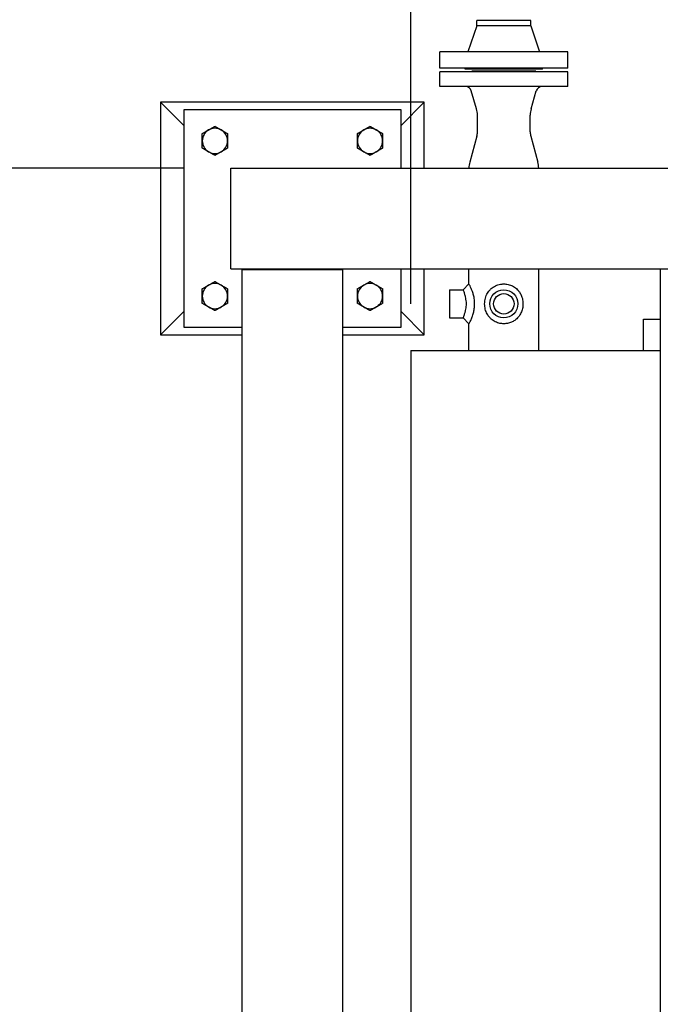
# Model space of a CAD drawing. Header units: inches. Extents: x 36 to 1719, y -84 to 1122.
# Tile 507 of 558: x 676 to 718, y 950 to 1014. Entities that reach past the tile are written whole.
import ezdxf

# ---------------------------------------------------------------- set-up
doc = ezdxf.new("R2010")
doc.units = ezdxf.units.IN
doc.header["$LTSCALE"] = 48
doc.header["$MEASUREMENT"] = 0
doc.layers.add('Dimension (ANSI)', color=7, linetype='Continuous', lineweight=25)
doc.layers.add('Visible (ANSI)', color=7, linetype='Continuous', lineweight=30)
doc.styles.add('Note Text (ANSI)', font='tahoma.ttf')
doc.dimstyles.new('Architectural (ANSI)', dxfattribs={"dimscale": 48, "dimtxt": 0.125, "dimasz": 0.098425, "dimexe": 0.125, "dimexo": 0.0625, "dimgap": 0.031496, "dimtad": 0, "dimtih": 1, "dimtoh": 1, "dimdec": 4, "dimrnd": 1e-08, "dimzin": 3, "dimdsep": 46, "dimlunit": 4, "dimtxsty": 'Note Text (ANSI)', "dimcen": 0.09, "dimdle": 0.393701, "dimclrd": 256, "dimclre": 256, "dimclrt": 256, "dimadec": 0, "dimazin": 3, "dimtfac": 0.96, "dimtofl": 0, "dimtmove": 0, "dimatfit": 3, "dimfxl": 1, "dimfrac": 2, "dimtolj": 1, "dimtzin": 12, "dimlwd": -1, "dimlwe": -1, "dimarcsym": 0})

# ---------------------------------------------------------------- blocks, each defined once
blk = doc.blocks.new('*D18')
at = {"layer": 'Defpoints', "color": 0, "transparency": 16777216}
for p in [(849.604, 1052.358), (701.604, 992.303), (849.604, 992.303)]:
    blk.add_point(p, dxfattribs=at)
at = {"layer": 'Dimension (ANSI)', "transparency": 16777216}
for p, q in [((701.604, 995.303), (701.604, 1058.358)), ((849.604, 995.303), (849.604, 1058.358)), ((706.329, 1052.358), (763.351, 1052.358)), ((844.88, 1052.358), (786.571, 1052.358))]:
    blk.add_line(p, q, dxfattribs=at)
for points in [[(706.329, 1053.146), (706.329, 1051.571), (701.604, 1052.358)], [(844.88, 1053.146), (844.88, 1051.571), (849.604, 1052.358)]]:
    blk.add_solid(points, dxfattribs=at)
at = {"layer": 'Dimension (ANSI)', "transparency": 16777216, "insert": (764.863, 1055.421), "char_height": 6, "attachment_point": 1, "style": 'Note Text (ANSI)'}
blk.add_mtext('\\A1;12\'-4"', dxfattribs=at)
blk = doc.blocks.new('*D22')
at = {"layer": 'Defpoints', "color": 0, "transparency": 16777216}
for p in [(690.014, 1004.053), (597.741, 757.491), (727.918, 757.491)]:
    blk.add_point(p, dxfattribs=at)
at = {"layer": 'Dimension (ANSI)', "transparency": 16777216}
for p, q in [((687.014, 1004.053), (591.741, 1004.053)), ((597.741, 999.328), (597.741, 903.572)), ((597.741, 762.216), (597.741, 892.973)), ((724.918, 757.491), (591.741, 757.491))]:
    blk.add_line(p, q, dxfattribs=at)
for points in [[(596.953, 999.328), (598.528, 999.328), (597.741, 1004.053)], [(596.953, 762.216), (598.528, 762.216), (597.741, 757.491)]]:
    blk.add_solid(points, dxfattribs=at)
at = {"layer": 'Dimension (ANSI)', "transparency": 16777216, "insert": (577.782, 902.06), "char_height": 6, "attachment_point": 1, "style": 'Note Text (ANSI)'}
blk.add_mtext('\\A1;20\'-6 9/16"', dxfattribs=at)

msp = doc.modelspace()

# ---------------------------------------------------------------- linework, layer by layer
at = {"layer": 'Visible (ANSI)'}
for p, q in [((705.85418, 1013.2079), (705.29418, 1011.5479)), ((709.35418, 1013.5479), (705.85418, 1013.5479)), ((705.85418, 1013.2079), (705.85418, 1013.5479)), ((709.35418, 1013.2079), (705.85418, 1013.2079)), ((709.35418, 1013.2079), (709.35418, 1013.5479)), ((709.35418, 1013.2079), (709.91418, 1011.5479)), ((711.72918, 1011.5479), (703.47918, 1011.5479)), ((703.47918, 1010.4879), (703.47918, 1011.5479)), ((711.72918, 1010.4879), (711.72918, 1011.5479)), ((711.72918, 1010.4879), (703.47918, 1010.4879)), ((711.72918, 1010.2404), (703.47918, 1010.2404)), ((703.47918, 1009.3029), (703.47918, 1010.2404)), ((705.10418, 1010.4279), (705.10418, 1010.4879)), ((710.10418, 1010.4279), (705.10418, 1010.4279)), ((709.66668, 1010.3029), (705.54168, 1010.3029)), ((705.54168, 1010.2404), (705.54168, 1010.3029)), ((709.66668, 1010.2404), (709.66668, 1010.3029)), ((710.10418, 1010.4279), (710.10418, 1010.4879)), ((711.72918, 1009.3029), (711.72918, 1010.2404)), ((711.72918, 1009.3029), (703.47918, 1009.3029)), ((705.84307, 1007.86804), (705.50953, 1009.03126)), ((709.36529, 1007.86804), (709.69884, 1009.03126)), ((685.47918, 1008.3029), (685.47918, 993.3029)), ((702.47918, 1008.3029), (685.47918, 1008.3029)), ((685.47918, 1008.3029), (686.97918, 1006.8029)), ((702.47918, 1008.3029), (700.97918, 1006.8029)), ((702.47918, 1004.0529), (702.47918, 1008.3029)), ((700.97918, 1007.8029), (686.97918, 1007.8029)), ((686.97918, 1007.8029), (686.97918, 993.8029)), ((700.97918, 1004.0529), (700.97918, 1007.8029)), ((705.90118, 1006.37468), (705.90118, 1007.45459)), ((709.30718, 1006.37468), (709.30718, 1007.45459)), ((705.86576, 1006.11087), (705.40732, 1004.43469)), ((709.34261, 1006.11087), (709.80104, 1004.43469)), ((690.01418, 1004.0529), (869.94418, 1004.0529)), ((690.01418, 997.5529), (690.01418, 1004.0529)), ((690.01418, 997.5529), (869.94418, 997.5529)), ((697.22918, 997.4929), (690.72918, 997.4929)), ((690.72918, 921.1129), (690.72918, 997.4929)), ((690.79168, 997.4929), (690.79168, 997.5529)), ((693.66739, 997.4929), (693.66739, 997.5529)), ((694.29097, 997.5529), (694.29097, 997.4929)), ((697.16668, 997.5529), (697.16668, 997.4929)), ((697.22918, 921.1129), (697.22918, 997.4929)), ((700.97918, 993.8029), (700.97918, 997.5529)), ((702.47918, 993.3029), (702.47918, 997.5529)), ((705.35418, 996.58415), (705.35418, 997.5529)), ((709.85418, 992.3029), (709.85418, 997.5529)), ((717.68418, 997.5529), (717.68418, 921.0529)), ((704.10418, 996.20915), (704.10418, 994.39665)), ((704.10418, 996.20915), (704.97918, 996.20915)), ((704.97918, 996.20915), (705.35418, 996.58415)), ((685.47918, 993.3029), (686.97918, 994.8029)), ((702.47918, 993.3029), (700.97918, 994.8029)), ((704.10418, 994.39665), (704.97918, 994.39665)), ((705.35418, 994.02165), (704.97918, 994.39665)), ((716.60518, 992.3029), (716.60518, 994.3039)), ((716.60518, 994.3039), (717.68418, 994.3039)), ((686.97918, 993.8029), (690.72918, 993.8029)), ((697.22918, 993.8029), (700.97918, 993.8029)), ((705.35418, 992.3029), (705.35418, 994.02165)), ((685.47918, 993.3029), (690.72918, 993.3029)), ((697.22918, 993.3029), (702.47918, 993.3029)), ((701.60418, 992.3029), (701.60418, 926.3029)), ((701.60418, 992.3029), (717.68418, 992.3029))]:
    msp.add_line(p, q, dxfattribs=at)
for radius in [0.90625, 0.6575]:
    msp.add_circle((707.60418, 995.3029), radius, dxfattribs=at)
for centre, radius, start, end in [((705.14905, 1008.9279), 0.375, 16, 90), ((710.05931, 1008.9279), 0.375, 90, 164), ((704.40118, 1007.45459), 1.5, 0, 16), ((710.80718, 1007.45459), 1.5, 164, 180), ((688.97918, 1005.8029), 0.8125, 120, 180), ((688.97918, 1005.8029), 0.8125, 60, 120), ((688.97918, 1005.8029), 0.8125, 0, 60), ((698.97918, 1005.8029), 0.8125, 120, 180), ((698.97918, 1005.8029), 0.8125, 60, 120), ((698.97918, 1005.8029), 0.8125, 0, 60), ((704.90118, 1006.37468), 1, 344.7036805, 0), ((710.30718, 1006.37468), 1, 180, 195.2963195), ((688.97918, 1005.8029), 0.8125, 180, 240), ((688.97918, 1005.8029), 0.8125, 300, 0), ((698.97918, 1005.8029), 0.8125, 180, 240), ((698.97918, 1005.8029), 0.8125, 300, 0), ((688.97918, 1005.8029), 0.8125, 240, 300), ((698.97918, 1005.8029), 0.8125, 240, 300), ((706.85418, 1004.03897), 1.5, 164.7036805, 179.4680529), ((708.35418, 1004.03897), 1.5, 0.5319471, 15.2963195), ((688.97918, 995.8029), 0.8125, 120, 180), ((688.97918, 995.8029), 0.8125, 60, 120), ((688.97918, 995.8029), 0.8125, 0, 60), ((698.97918, 995.8029), 0.8125, 120, 180), ((698.97918, 995.8029), 0.8125, 60, 120), ((698.97918, 995.8029), 0.8125, 0, 60), ((688.97918, 995.8029), 0.8125, 180, 240), ((688.97918, 995.8029), 0.8125, 300, 0), ((698.97918, 995.8029), 0.8125, 180, 240), ((698.97918, 995.8029), 0.8125, 300, 0), ((688.97918, 995.8029), 0.8125, 240, 300), ((698.97918, 995.8029), 0.8125, 240, 300)]:
    msp.add_arc(centre, radius, start, end, dxfattribs=at)
for points in [[(688.16668, 1006.27199), (688.38439, 1006.39769), (688.57293, 1006.50654)], [(688.16668, 1005.8029), (688.16668, 1006.02061), (688.16668, 1006.27199)], [(688.57293, 1006.50654), (688.76147, 1006.6154), (688.97918, 1006.74109)], [(688.97918, 1006.74109), (689.19689, 1006.6154), (689.38543, 1006.50654)], [(689.38543, 1006.50654), (689.57397, 1006.39769), (689.79168, 1006.27199)], [(689.79168, 1006.27199), (689.79168, 1006.02061), (689.79168, 1005.8029)], [(698.16668, 1006.27199), (698.38439, 1006.39769), (698.57293, 1006.50654)], [(698.16668, 1005.8029), (698.16668, 1006.02061), (698.16668, 1006.27199)], [(698.57293, 1006.50654), (698.76147, 1006.6154), (698.97918, 1006.74109)], [(698.97918, 1006.74109), (699.19689, 1006.6154), (699.38543, 1006.50654)], [(699.38543, 1006.50654), (699.57397, 1006.39769), (699.79168, 1006.27199)], [(699.79168, 1006.27199), (699.79168, 1006.02061), (699.79168, 1005.8029)], [(688.16668, 1005.3338), (688.16668, 1005.58519), (688.16668, 1005.8029)], [(689.79168, 1005.8029), (689.79168, 1005.58519), (689.79168, 1005.3338)], [(698.16668, 1005.3338), (698.16668, 1005.58519), (698.16668, 1005.8029)], [(699.79168, 1005.8029), (699.79168, 1005.58519), (699.79168, 1005.3338)], [(688.57293, 1005.09925), (688.38439, 1005.20811), (688.16668, 1005.3338)], [(688.97918, 1004.8647), (688.76147, 1004.9904), (688.57293, 1005.09925)], [(689.38543, 1005.09925), (689.19689, 1004.9904), (688.97918, 1004.8647)], [(689.79168, 1005.3338), (689.57397, 1005.20811), (689.38543, 1005.09925)], [(698.57293, 1005.09925), (698.38439, 1005.20811), (698.16668, 1005.3338)], [(698.97918, 1004.8647), (698.76147, 1004.9904), (698.57293, 1005.09925)], [(699.38543, 1005.09925), (699.19689, 1004.9904), (698.97918, 1004.8647)], [(699.79168, 1005.3338), (699.57397, 1005.20811), (699.38543, 1005.09925)], [(688.57293, 996.50654), (688.76147, 996.6154), (688.97918, 996.74109)], [(688.97918, 996.74109), (689.19689, 996.6154), (689.38543, 996.50654)], [(698.57293, 996.50654), (698.76147, 996.6154), (698.97918, 996.74109)], [(698.97918, 996.74109), (699.19689, 996.6154), (699.38543, 996.50654)], [(688.16668, 996.27199), (688.38439, 996.39769), (688.57293, 996.50654)], [(688.16668, 995.8029), (688.16668, 996.02061), (688.16668, 996.27199)], [(689.38543, 996.50654), (689.57397, 996.39769), (689.79168, 996.27199)], [(689.79168, 996.27199), (689.79168, 996.02061), (689.79168, 995.8029)], [(698.16668, 996.27199), (698.38439, 996.39769), (698.57293, 996.50654)], [(698.16668, 995.8029), (698.16668, 996.02061), (698.16668, 996.27199)], [(699.38543, 996.50654), (699.57397, 996.39769), (699.79168, 996.27199)], [(699.79168, 996.27199), (699.79168, 996.02061), (699.79168, 995.8029)], [(688.16668, 995.3338), (688.16668, 995.58519), (688.16668, 995.8029)], [(689.79168, 995.8029), (689.79168, 995.58519), (689.79168, 995.3338)], [(698.16668, 995.3338), (698.16668, 995.58519), (698.16668, 995.8029)], [(699.79168, 995.8029), (699.79168, 995.58519), (699.79168, 995.3338)], [(688.57293, 995.09925), (688.38439, 995.20811), (688.16668, 995.3338)], [(688.97918, 994.8647), (688.76147, 994.9904), (688.57293, 995.09925)], [(689.38543, 995.09925), (689.19689, 994.9904), (688.97918, 994.8647)], [(689.79168, 995.3338), (689.57397, 995.20811), (689.38543, 995.09925)], [(698.57293, 995.09925), (698.38439, 995.20811), (698.16668, 995.3338)], [(698.97918, 994.8647), (698.76147, 994.9904), (698.57293, 995.09925)], [(699.38543, 995.09925), (699.19689, 994.9904), (698.97918, 994.8647)], [(699.79168, 995.3338), (699.57397, 995.20811), (699.38543, 995.09925)]]:
    msp.add_rational_spline(points, [1, 1.0379548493, 1], degree=2, dxfattribs=at)
for points, knots in [([(704.97918, 996.20915), (704.97918, 996.20915), (704.97981, 996.20732), (704.98434, 996.19416), (704.99184, 996.17243), (705.01276, 996.10983), (705.02573, 996.07032), (705.04763, 995.9999), (705.05591, 995.97256), (705.07231, 995.91623), (705.0803, 995.88771), (705.09758, 995.82271), (705.10684, 995.78563), (705.12658, 995.6988), (705.13664, 995.64843), (705.15575, 995.53114), (705.16334, 995.46417), (705.16887, 995.36659), (705.16976, 995.33443), (705.16976, 995.2747), (705.16905, 995.24601), (705.16464, 995.15905), (705.15863, 995.09957), (705.14108, 994.98042), (705.12959, 994.92072), (705.10924, 994.83047), (705.10142, 994.79853), (705.08553, 994.73727), (705.07758, 994.70832), (705.06086, 994.64988), (705.05216, 994.62076), (705.03158, 994.55398), (705.02, 994.51815), (705.00045, 994.45888), (704.99248, 994.43544), (704.98184, 994.4043), (704.97918, 994.39665), (704.97918, 994.39665)], [3.51206982, 3.51206982, 3.51206982, 3.51206982, 3.72862879, 3.72862879, 4.26949959, 4.26949959, 4.77929071, 4.77929071, 5.07134153, 5.07134153, 5.36339235, 5.36339235, 5.70642662, 5.70642662, 6.1456643, 6.1456643, 6.73038552, 6.73038552, 7.02413965, 7.02413965, 7.28680588, 7.28680588, 7.80934495, 7.80934495, 8.3272658, 8.3272658, 8.62064719, 8.62064719, 8.91402858, 8.91402858, 9.21987013, 9.21987013, 9.65864991, 9.65864991, 10.09742969, 10.09742969, 10.53620947, 10.53620947, 10.53620947, 10.53620947]), ([(705.35418, 994.02165), (705.35418, 994.02165), (705.35872, 994.02955), (705.37705, 994.06232), (705.39081, 994.08717), (705.42509, 994.15212), (705.4456, 994.19225), (705.48287, 994.27038), (705.49886, 994.30533), (705.53015, 994.37778), (705.5453, 994.41468), (705.57622, 994.49551), (705.59178, 994.539), (705.63328, 994.66673), (705.65801, 994.75674), (705.69727, 994.94811), (705.71159, 995.04964), (705.72215, 995.202), (705.72388, 995.2529), (705.72388, 995.35882), (705.72171, 995.41586), (705.70849, 995.58633), (705.69054, 995.69944), (705.64847, 995.88382), (705.62709, 995.95872), (705.58693, 996.08116), (705.56862, 996.13114), (705.53531, 996.21569), (705.52021, 996.25156), (705.48975, 996.32053), (705.47463, 996.35299), (705.43513, 996.43468), (705.41232, 996.47828), (705.37589, 996.54593), (705.36304, 996.56854), (705.35527, 996.58225), (705.35418, 996.58415), (705.35418, 996.58415)], [-10.53620947, -10.53620947, -10.53620947, -10.53620947, -10.09742969, -10.09742969, -9.65864991, -9.65864991, -9.21987013, -9.21987013, -8.91402858, -8.91402858, -8.62064719, -8.62064719, -8.3272658, -8.3272658, -7.80934495, -7.80934495, -7.28680588, -7.28680588, -7.02413965, -7.02413965, -6.73038552, -6.73038552, -6.1456643, -6.1456643, -5.70642662, -5.70642662, -5.36339235, -5.36339235, -5.07134153, -5.07134153, -4.77929071, -4.77929071, -4.26949959, -4.26949959, -3.72862879, -3.72862879, -3.51206982, -3.51206982, -3.51206982, -3.51206982]), ([(706.36848, 995.3029), (706.36848, 995.27094), (706.36954, 995.23862), (706.37905, 995.09766), (706.39916, 994.98767), (706.46505, 994.77708), (706.51121, 994.6767), (706.61245, 994.51462), (706.66386, 994.44917), (706.74223, 994.36746), (706.76674, 994.34395), (706.87002, 994.25338), (706.95944, 994.19337), (707.15101, 994.10043), (707.25254, 994.06649), (707.43887, 994.02955), (707.52277, 994.02165), (707.68559, 994.02165), (707.76949, 994.02955), (707.93477, 994.06232), (708.01613, 994.08717), (708.17011, 994.15212), (708.24288, 994.19225), (708.35578, 994.27038), (708.39915, 994.30533), (708.47745, 994.37778), (708.51241, 994.41468), (708.5795, 994.49551), (708.61106, 994.539), (708.69109, 994.66673), (708.73393, 994.75674), (708.79902, 994.94811), (708.82105, 995.04964), (708.83727, 995.202), (708.83989, 995.2529), (708.83989, 995.35882), (708.8366, 995.41586), (708.81625, 995.58633), (708.78854, 995.69944), (708.71726, 995.88382), (708.67938, 995.95872), (708.60152, 996.08116), (708.56383, 996.13114), (708.48943, 996.21569), (708.4535, 996.25156), (708.37455, 996.32053), (708.33202, 996.35299), (708.20797, 996.43468), (708.12092, 996.47828), (707.93143, 996.54593), (707.82835, 996.56854), (707.68515, 996.58225), (707.64436, 996.58415), (707.53188, 996.58415), (707.45761, 996.57794), (707.27747, 996.54639), (707.17253, 996.51363), (706.97076, 996.41988), (706.87514, 996.35684), (706.76701, 996.26211), (706.74235, 996.23847), (706.65663, 996.14909), (706.59909, 996.07388), (706.49249, 995.89245), (706.44678, 995.78303), (706.38406, 995.54857), (706.36848, 995.42322), (706.36848, 995.3029)], [-14.0482793, -14.0482793, -14.0482793, -14.0482793, -13.88041818, -13.88041818, -13.31955091, -13.31955091, -12.74821712, -12.74821712, -12.2913286, -12.2913286, -12.09985794, -12.09985794, -11.52555668, -11.52555668, -10.97498925, -10.97498925, -10.53620947, -10.53620947, -10.09742969, -10.09742969, -9.65864991, -9.65864991, -9.21987013, -9.21987013, -8.91402858, -8.91402858, -8.62064719, -8.62064719, -8.3272658, -8.3272658, -7.80934495, -7.80934495, -7.28680588, -7.28680588, -7.02413965, -7.02413965, -6.73038552, -6.73038552, -6.1456643, -6.1456643, -5.70642662, -5.70642662, -5.36339235, -5.36339235, -5.07134153, -5.07134153, -4.77929071, -4.77929071, -4.26949959, -4.26949959, -3.72862879, -3.72862879, -3.51206982, -3.51206982, -3.1223982, -3.1223982, -2.55823604, -2.55823604, -1.94948186, -1.94948186, -1.7569507, -1.7569507, -1.24025512, -1.24025512, -0.63207034, -0.63207034, 0, 0, 0, 0])]:
    msp.add_open_spline(points, degree=3, knots=knots, dxfattribs=at)

# ---------------------------------------------------------------- dimensions: what is measured, and where the dimension line sits
at = {"layer": 'Dimension (ANSI)'}
for base, p1, p2, angle, override, picture, middle in [((849.60418, 1052.35824), (701.60418, 992.3029), (849.60418, 992.3029), 180, {"dimgap": 0.031496, "dimtih": 0, "dimtoh": 0, "dimdec": 4, "dimlfac": 1, "dimtol": 0, "dimlim": 0, "dimtp": 0, "dimtm": 0, "dimtdec": 2, "dimatfit": 1}, '*D18', (774.96122, 1052.35824)), ((597.7408, 757.4914), (690.01418, 1004.0529), (727.91768, 757.4914), 270, {"dimgap": 0.031496, "dimdec": 4, "dimlfac": 1, "dimtol": 0, "dimlim": 0, "dimtp": 0, "dimtm": 0, "dimtdec": 2, "dimatfit": 1}, '*D22', (597.7408, 898.27215))]:
    dim = msp.add_linear_dim(base=base, p1=p1, p2=p2, angle=angle, dimstyle='Architectural (ANSI)', override=override, dxfattribs=at)
    dim.commit()
    dim.dimension.update_dxf_attribs({"geometry": picture, "text_midpoint": middle, "dimtype": 160})

doc.saveas('drawing.dxf')
